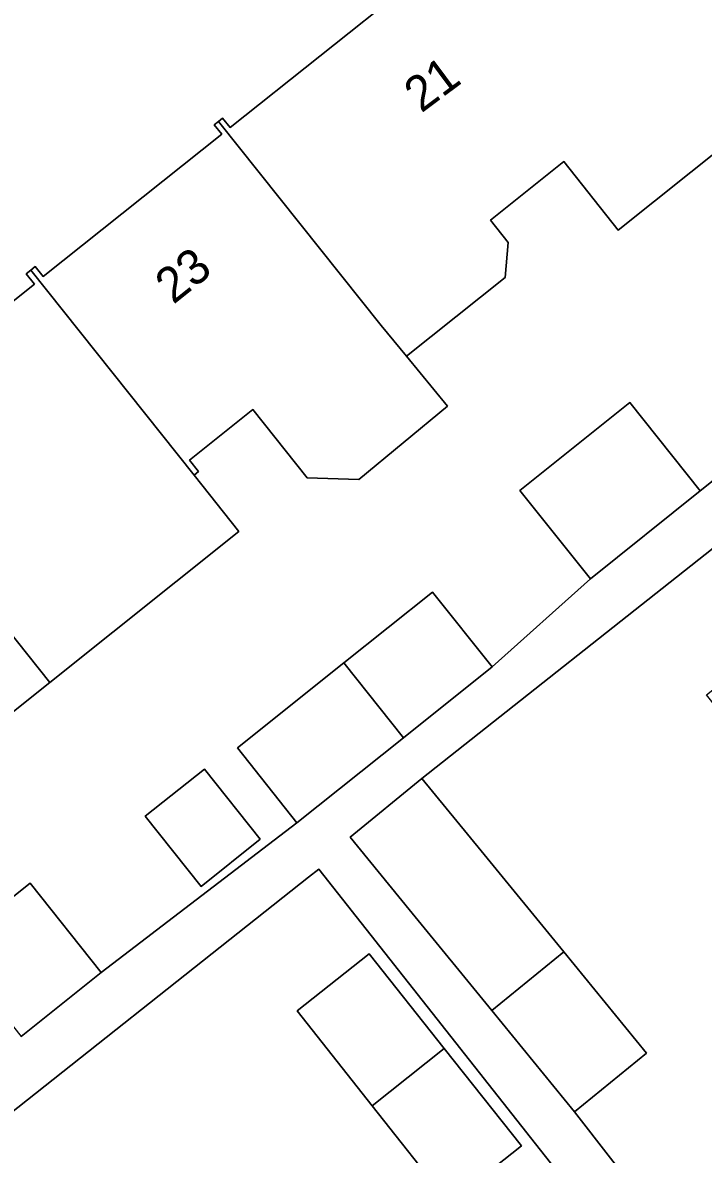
# Model space of a CAD drawing. Extents: x 157445 to 158888, y 383061 to 384688.
# Drawn here: x 158206.2 to 158225.61, y 384010.07 to 384042.31 of the extents above; entities that cross this region are included whole.
import ezdxf

# ---------------------------------------------------------------- set-up
doc = ezdxf.new("R2010")
doc.units = 0
for name, color, linetype in [('IMGEO_Erf', 7, 'Continuous'), ('IMGEO_Pand', 7, 'Continuous'), ('IMGEO_Pand_nummerreeks', 7, 'Continuous'), ('IMGEO_Voetpad_open', 7, 'Continuous')]:
    doc.layers.add(name, color=color, linetype=linetype)

msp = doc.modelspace()

# ---------------------------------------------------------------- linework, layer by layer
at = {"layer": 'IMGEO_Erf'}
for points in [[(158201.405, 384030.766), (158206.541, 384034.859), (158206.306, 384035.153), (158206.435, 384035.255), (158206.563, 384035.357), (158206.787, 384035.076), (158211.876, 384039.131), (158211.664, 384039.397), (158211.782, 384039.491), (158211.9, 384039.585), (158212.114, 384039.317), (158217.226, 384043.391), (158216.981, 384043.699), (158217.26, 384043.921), (158217.505, 384043.613), (158220.565, 384046.052), (158222.053, 384044.184), (158224.451, 384046.126), (158228.717, 384040.814), (158228.837, 384040.911), (158219.154, 384053.106), (158180.905, 384022.622)], [(158226.285, 384038.875), (158223.18, 384036.4), (158221.626, 384038.348), (158219.534, 384036.679), (158220.041, 384036.043), (158219.955, 384035.051), (158217.139, 384032.805), (158218.312, 384031.384), (158215.78, 384029.292), (158214.315, 384029.343), (158212.762, 384031.29), (158210.956, 384029.849), (158211.219, 384029.519), (158211.091, 384029.417), (158212.367, 384027.812), (158206.974, 384023.51), (158201.585, 384019.211)], [(158204.127, 384015.978), (158206.415, 384017.798), (158208.441, 384015.251), (158214.021, 384019.518), (158212.323, 384021.647), (158215.357, 384024.068), (158217.887, 384026.086), (158219.586, 384023.957), (158222.389, 384026.464), (158220.376, 384028.977), (158223.505, 384031.484), (158225.518, 384028.971), (158230.193, 384032.715)], [(158241.458, 384008.812), (158239.261, 384011.562), (158236.91, 384009.684), (158235.428, 384011.539), (158235.741, 384011.789), (158231.996, 384016.475), (158228.209, 384021.212), (158227.608, 384020.76), (158225.692, 384023.157), (158228.338, 384025.271), (158226.515, 384027.552), (158226.207, 384027.306), (158226.065, 384027.485), (158217.585, 384020.78), (158219.271, 384018.718), (158221.624, 384015.84), (158223.98, 384012.957), (158221.934, 384011.284), (158225.147, 384007.157)], [(158224.049, 384006.277), (158214.641, 384018.197), (158214.352, 384017.969), (158204.315, 384010.034)]]:
    msp.add_lwpolyline(points, dxfattribs=at)
for points in [[(158212.977, 384019.052), (158211.289, 384017.705), (158209.697, 384019.7), (158211.385, 384021.047)], [(158216.161, 384011.458), (158214.023, 384014.158), (158216.08, 384015.787), (158218.219, 384013.085), (158220.417, 384010.311), (158218.36, 384008.682)]]:
    msp.add_lwpolyline(points, close=True, dxfattribs=at)
at = {"layer": 'IMGEO_Pand'}
for points in [[(158228.717, 384040.814), (158224.451, 384046.126), (158222.053, 384044.184), (158220.565, 384046.052), (158217.505, 384043.613), (158217.26, 384043.921), (158216.981, 384043.699), (158217.226, 384043.391), (158212.114, 384039.317), (158211.9, 384039.585), (158211.782, 384039.491), (158216.419, 384033.677), (158217.139, 384032.805), (158219.955, 384035.051), (158220.041, 384036.043), (158219.534, 384036.679), (158221.626, 384038.348), (158223.18, 384036.4), (158226.285, 384038.875)], [(158211.782, 384039.491), (158211.664, 384039.397), (158211.876, 384039.131), (158206.787, 384035.076), (158206.563, 384035.357), (158206.435, 384035.255), (158211.091, 384029.417), (158211.219, 384029.519), (158210.956, 384029.849), (158212.762, 384031.29), (158214.315, 384029.343), (158215.78, 384029.292), (158218.312, 384031.384), (158217.139, 384032.805), (158216.419, 384033.677)], [(158206.435, 384035.255), (158206.306, 384035.153), (158206.541, 384034.859), (158201.405, 384030.766), (158201.196, 384031.029), (158201.064, 384030.924), (158206.974, 384023.51), (158212.367, 384027.812), (158211.091, 384029.417)], [(158220.376, 384028.977), (158222.389, 384026.464), (158225.518, 384028.971), (158223.505, 384031.484)], [(158201.585, 384019.211), (158206.974, 384023.51), (158201.064, 384030.924), (158200.932, 384030.819), (158201.154, 384030.54), (158196.003, 384026.435), (158195.792, 384026.7), (158195.66, 384026.595), (158200.313, 384020.76)], [(158215.357, 384024.068), (158217.055, 384021.938), (158219.586, 384023.957), (158217.887, 384026.086)], [(158215.357, 384024.068), (158212.323, 384021.647), (158214.021, 384019.518), (158217.055, 384021.938)], [(158209.697, 384019.7), (158211.289, 384017.705), (158212.977, 384019.052), (158211.385, 384021.047)], [(158219.271, 384018.718), (158217.585, 384020.78), (158215.538, 384019.108), (158217.224, 384017.045), (158219.575, 384014.169), (158221.624, 384015.84)], [(158204.127, 384015.978), (158206.156, 384013.433), (158208.441, 384015.251), (158206.415, 384017.798)], [(158218.219, 384013.085), (158216.08, 384015.787), (158214.023, 384014.158), (158216.161, 384011.458)], [(158219.575, 384014.169), (158221.934, 384011.284), (158223.98, 384012.957), (158221.624, 384015.84)], [(158218.219, 384013.085), (158216.161, 384011.458), (158218.36, 384008.682), (158220.417, 384010.311)]]:
    msp.add_lwpolyline(points, close=True, dxfattribs=at)
at = {"layer": 'IMGEO_Voetpad_open'}
for points in [[(158225.147, 384007.157), (158221.934, 384011.284), (158219.575, 384014.169), (158217.224, 384017.045), (158215.538, 384019.108), (158217.585, 384020.78), (158226.065, 384027.485), (158228.009, 384029.043), (158231.91, 384032.169), (158234.322, 384034.003), (158233.354, 384035.222), (158230.193, 384032.715), (158225.518, 384028.971), (158222.389, 384026.464), (158219.586, 384023.957), (158217.055, 384021.938), (158214.021, 384019.518), (158208.441, 384015.251), (158206.156, 384013.433)], [(158204.315, 384010.034), (158214.352, 384017.969), (158214.641, 384018.197), (158224.049, 384006.277)]]:
    msp.add_lwpolyline(points, dxfattribs=at)

# ---------------------------------------------------------------- texts
at = {"layer": 'IMGEO_Pand_nummerreeks'}
for s, rotation, p in [('21', 36.761, (158217.565, 384039.717)), ('23', 38.6575, (158210.498, 384034.264))]:
    msp.add_text(s, height=1, rotation=rotation, dxfattribs=at).set_placement(p)

doc.saveas('drawing.dxf')
